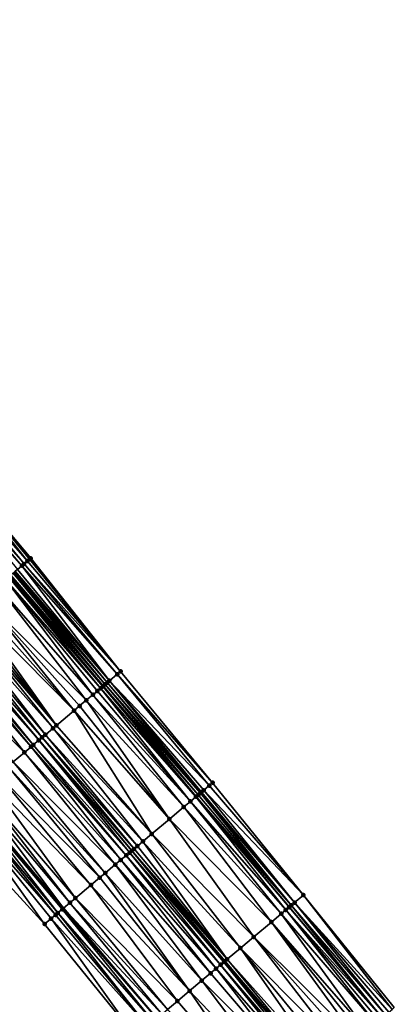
# Model space of a CAD drawing. Header units: feet. Extents: x 2004186 to 2014793, y 836912 to 864902.
# Tile 473 of 656: x 2007733 to 2007784, y 851559 to 851696. Entities that reach past the tile are written whole.
import ezdxf

# ---------------------------------------------------------------- set-up
doc = ezdxf.new("R2010")
doc.units = ezdxf.units.FT
doc.header["$LTSCALE"] = 100
doc.header["$MEASUREMENT"] = 0
for name, color, linetype, lineweight in [('EP_Travel Lane', 5, 'Continuous', 40), ('GPL_Skip Line', 2, 'Continuous', 40), ('Road Shots', 4, 'Continuous', 200), ('Road X-Section', 30, 'Continuous', 13)]:
    doc.layers.add(name, color=color, linetype=linetype, lineweight=lineweight)
doc.layers.add('I-77 SB_MM21-27-Surface-Border', color=7, linetype='Continuous')
doc.layers.add('I-77 SB_MM21-27-Surface-TIN', color=7, linetype='Continuous')

msp = doc.modelspace()

# ---------------------------------------------------------------- linework, layer by layer
at = {"layer": 'EP_Travel Lane'}
for points in [[(2007782.686232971, 851557.2412570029, 433.7958498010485), (2007769.80045487, 851572.5534538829, 433.8815698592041), (2007756.929217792, 851587.861149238, 433.9588030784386), (2007744.058041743, 851603.1687720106, 434.0614001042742), (2007731.186789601, 851618.4764852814, 434.1323963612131), (2007718.315545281, 851633.784189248, 434.206625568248), (2007705.444334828, 851649.0918529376, 434.2949388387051), (2007692.573054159, 851664.3996001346, 434.354049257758), (2007679.701829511, 851679.7072807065, 434.4364692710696), (2007666.830589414, 851695.014979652, 434.5124527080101), (2007653.949308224, 851710.3197456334, 434.5540885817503), (2007641.068784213, 851725.6196186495, 434.6458091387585), (2007628.188213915, 851740.9195466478, 434.7046418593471), (2007615.30766497, 851756.2194492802, 434.778561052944), (2007602.427108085, 851771.5193613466, 434.8469044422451), (2007589.54651904, 851786.819311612, 434.8923753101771)], [(2007751.491628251, 851557.1347434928, 433.8221837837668), (2007738.599280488, 851572.4246686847, 433.8977102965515), (2007725.706973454, 851587.7145455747, 433.9901244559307), (2007712.814590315, 851603.0045127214, 434.0509528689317), (2007699.922222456, 851618.2944617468, 434.1181382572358), (2007687.02989276, 851633.584365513, 434.2011402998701), (2007674.137544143, 851648.8742917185, 434.2763241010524), (2007661.245206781, 851664.1642045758, 434.3561411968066), (2007648.352864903, 851679.4541227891, 434.4341039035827), (2007635.435319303, 851694.7164796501, 434.5035539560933), (2007622.506948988, 851709.976055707, 434.5856615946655), (2007609.578546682, 851725.2356695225, 434.6450565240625), (2007596.650155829, 851740.4952698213, 434.712679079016), (2007583.721765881, 851755.7548690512, 434.7808641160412), (2007570.793330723, 851771.014521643, 434.817005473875), (2007557.86489253, 851786.2741778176, 434.8509902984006)]]:
    msp.add_polyline3d(points, dxfattribs=at)
at = {"layer": 'GPL_Skip Line'}
msp.add_polyline3d([(2007773.794784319, 851549.7693348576, 433.9359613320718), (2007760.925126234, 851565.0783076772, 434.0207287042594), (2007748.042018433, 851580.3759649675, 434.1063569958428), (2007735.158961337, 851595.6735620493, 434.2130335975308), (2007722.275788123, 851610.9712970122, 434.2715080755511), (2007709.392666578, 851626.2689706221, 434.3514310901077), (2007696.509546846, 851641.5666420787, 434.4321068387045), (2007683.62636174, 851656.8643911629, 434.4856448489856), (2007670.743281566, 851672.1620156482, 434.5827413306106), (2007657.860085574, 851687.4597776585, 434.6317604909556), (2007644.972511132, 851702.753757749, 434.7048551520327), (2007632.083729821, 851718.0467450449, 434.7708450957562), (2007619.194925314, 851733.3397598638, 434.8203452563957), (2007606.306136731, 851748.632755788, 434.8811657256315), (2007593.417325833, 851763.9257781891, 434.9261233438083), (2007580.528480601, 851779.2188413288, 434.9466733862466)], dxfattribs=at)
at = {"layer": 'I-77 SB_MM21-27-Surface-Border', "color": 3, "linetype": 'ByBlock', "lineweight": -2}
for points in [[(2007591.386305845, 851788.3702145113, 434.7703173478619), (2007604.733864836, 851773.463909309, 434.69425341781), (2007617.928434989, 851758.4287847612, 434.576800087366), (2007630.817211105, 851743.1358036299, 434.5072017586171), (2007643.706010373, 851727.8427950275, 434.4539273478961), (2007656.900594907, 851712.8076534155, 434.3467085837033), (2007669.63860744, 851697.380786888, 434.30776273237), (2007680.380496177, 851680.2789174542, 434.4181888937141), (2007695.863653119, 851667.1720922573, 434.0934191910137), (2007708.287999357, 851651.4877336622, 434.0793421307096), (2007721.171122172, 851636.1900585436, 433.9999380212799), (2007734.054243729, 851620.8923849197, 433.9200283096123), (2007746.478461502, 851605.2081788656, 433.852579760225), (2007759.20858075, 851589.7817019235, 433.7625568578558), (2007771.785840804, 851574.226251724, 433.721839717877), (2007784.359459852, 851558.6478275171, 433.6747839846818)], [(2007748.533134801, 851554.6438191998, 433.6980533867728), (2007735.956018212, 851570.1990990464, 433.7983532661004), (2007722.46096869, 851584.9814628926, 433.8715719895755), (2007709.577796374, 851600.2791967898, 433.9304032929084), (2007695.929557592, 851614.9329793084, 433.9159079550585), (2007682.740472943, 851629.9729969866, 433.9928326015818), (2007670.010384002, 851645.3994379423, 434.0954761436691), (2007657.127339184, 851660.6970204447, 434.2072325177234), (2007644.244259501, 851675.9946443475, 434.3045426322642), (2007631.514199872, 851691.412070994, 434.4080055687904), (2007618.778440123, 851706.8338388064, 434.5386518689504), (2007606.348436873, 851722.5135077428, 434.5947988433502), (2007593.765561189, 851738.064219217, 434.692449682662), (2007581.794372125, 851754.1305269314, 434.7645303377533), (2007568.599676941, 851769.1657998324, 434.793076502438), (2007555.863779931, 851784.58773051, 434.8261248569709)]]:
    msp.add_polyline3d(points, dxfattribs=at)
at = {"layer": 'I-77 SB_MM21-27-Surface-TIN', "color": 128, "linetype": 'ByBlock', "lineweight": -2}
for points in [[(2007720.406398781, 851635.545699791, 434.0690006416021), (2007719.79459762, 851635.0302394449, 434.114931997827), (2007733.136583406, 851620.1191452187, 434.0061183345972)], [(2007721.171122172, 851636.1900585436, 433.9999380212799), (2007720.406398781, 851635.545699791, 434.0690006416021), (2007733.595402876, 851620.505777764, 433.9586352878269)], [(2007720.406398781, 851635.545699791, 434.0690006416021), (2007733.136583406, 851620.1191452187, 434.0061183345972), (2007733.595402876, 851620.505777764, 433.9586352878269)], [(2007721.171122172, 851636.1900585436, 433.9999380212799), (2007733.90128999, 851620.7635239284, 433.9300794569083), (2007734.054243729, 851620.8923849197, 433.9200283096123)], [(2007721.171122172, 851636.1900585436, 433.9999380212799), (2007733.595402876, 851620.505777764, 433.9586352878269), (2007733.90128999, 851620.7635239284, 433.9300794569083)], [(2007719.79459762, 851635.0302394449, 434.114931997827), (2007719.641653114, 851634.9013674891, 434.1288163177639), (2007732.830697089, 851619.861398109, 434.0350046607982)], [(2007719.641653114, 851634.9013674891, 434.1288163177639), (2007732.218928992, 851619.3458985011, 434.0946612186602), (2007732.830697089, 851619.861398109, 434.0350046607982)], [(2007719.79459762, 851635.0302394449, 434.114931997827), (2007732.830697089, 851619.861398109, 434.0350046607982), (2007733.136583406, 851620.1191452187, 434.0061183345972)], [(2007733.595402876, 851620.505777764, 433.9586352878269), (2007733.136583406, 851620.1191452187, 434.0061183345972), (2007746.478461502, 851605.2081788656, 433.852579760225)], [(2007733.90128999, 851620.7635239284, 433.9300794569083), (2007733.595402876, 851620.505777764, 433.9586352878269), (2007746.478461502, 851605.2081788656, 433.852579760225)], [(2007734.054243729, 851620.8923849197, 433.9200283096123), (2007733.90128999, 851620.7635239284, 433.9300794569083), (2007746.478461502, 851605.2081788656, 433.852579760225)], [(2007731.760076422, 851618.9593052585, 434.1284043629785), (2007731.607108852, 851618.8304606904, 434.1327139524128), (2007744.643143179, 851603.6616967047, 434.0257264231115)], [(2007731.913033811, 851619.0881619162, 434.1198681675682), (2007731.760076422, 851618.9593052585, 434.1284043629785), (2007744.643143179, 851603.6616967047, 434.0257264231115)], [(2007732.218928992, 851619.3458985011, 434.0946612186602), (2007731.913033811, 851619.0881619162, 434.1198681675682), (2007744.949036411, 851603.9194356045, 433.9997097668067)], [(2007731.913033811, 851619.0881619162, 434.1198681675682), (2007744.643143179, 851603.6616967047, 434.0257264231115), (2007744.949036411, 851603.9194356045, 433.9997097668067)], [(2007732.830697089, 851619.861398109, 434.0350046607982), (2007732.218928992, 851619.3458985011, 434.0946612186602), (2007744.949036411, 851603.9194356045, 433.9997097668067)], [(2007733.136583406, 851620.1191452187, 434.0061183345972), (2007732.830697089, 851619.861398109, 434.0350046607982), (2007746.019628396, 851604.8215625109, 433.8944031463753)], [(2007732.830697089, 851619.861398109, 434.0350046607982), (2007744.949036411, 851603.9194356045, 433.9997097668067), (2007746.019628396, 851604.8215625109, 433.8944031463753)], [(2007733.136583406, 851620.1191452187, 434.0061183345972), (2007746.019628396, 851604.8215625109, 433.8944031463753), (2007746.478461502, 851605.2081788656, 433.852579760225)], [(2007730.536304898, 851617.9285854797, 434.1500287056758), (2007729.465510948, 851617.0266983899, 434.1714961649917), (2007742.654603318, 851601.9866715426, 434.0977579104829)], [(2007730.995209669, 851618.3151167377, 434.1379548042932), (2007730.536304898, 851617.9285854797, 434.1500287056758), (2007743.725394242, 851602.8885622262, 434.0750327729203)], [(2007730.536304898, 851617.9285854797, 434.1500287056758), (2007743.266489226, 851602.5020312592, 434.0870053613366), (2007743.725394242, 851602.8885622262, 434.0750327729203)], [(2007730.536304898, 851617.9285854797, 434.1500287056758), (2007742.654603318, 851601.9866715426, 434.0977579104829), (2007743.266489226, 851602.5020312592, 434.0870053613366)], [(2007731.148175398, 851618.4439634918, 434.1328809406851), (2007730.995209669, 851618.3151167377, 434.1379548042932), (2007744.031320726, 851603.1462616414, 434.0628195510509)], [(2007730.995209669, 851618.3151167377, 434.1379548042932), (2007743.725394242, 851602.8885622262, 434.0750327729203), (2007744.031320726, 851603.1462616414, 434.0628195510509)], [(2007731.148175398, 851618.4439634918, 434.1328809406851), (2007744.058041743, 851603.1687720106, 434.0614001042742), (2007731.186789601, 851618.4764852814, 434.1323963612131)], [(2007731.148175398, 851618.4439634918, 434.1328809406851), (2007744.031320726, 851603.1462616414, 434.0628195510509), (2007744.058041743, 851603.1687720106, 434.0614001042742)], [(2007731.301148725, 851618.5728012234, 434.1309612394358), (2007731.186789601, 851618.4764852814, 434.1323963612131), (2007744.058041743, 851603.1687720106, 434.0614001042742)], [(2007731.607108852, 851618.8304606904, 434.1327139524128), (2007731.301148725, 851618.5728012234, 434.1309612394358), (2007744.337237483, 851603.4039726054, 434.0465689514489)], [(2007731.301148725, 851618.5728012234, 434.1309612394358), (2007744.058041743, 851603.1687720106, 434.0614001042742), (2007744.337237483, 851603.4039726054, 434.0465689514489)], [(2007731.607108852, 851618.8304606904, 434.1327139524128), (2007744.337237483, 851603.4039726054, 434.0465689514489), (2007744.643143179, 851603.6616967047, 434.0257264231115)], [(2007729.465510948, 851617.0266983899, 434.1714961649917), (2007727.476862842, 851615.3518017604, 434.198591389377), (2007741.736762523, 851601.2136461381, 434.1089328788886)], [(2007729.465510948, 851617.0266983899, 434.1714961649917), (2007741.736762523, 851601.2136461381, 434.1089328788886), (2007742.654603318, 851601.9866715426, 434.0977579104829)], [(2007727.476862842, 851615.3518017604, 434.198591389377), (2007726.711986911, 851614.7076241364, 434.2043325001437), (2007740.054056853, 851599.7964299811, 434.1304394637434)], [(2007727.476862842, 851615.3518017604, 434.198591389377), (2007740.818928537, 851600.4406126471, 434.122934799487), (2007741.736762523, 851601.2136461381, 434.1089328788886)], [(2007727.476862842, 851615.3518017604, 434.198591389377), (2007740.054056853, 851599.7964299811, 434.1304394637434), (2007740.818928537, 851600.4406126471, 434.122934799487)], [(2007725.488218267, 851613.6769009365, 434.2271527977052), (2007725.02928048, 851613.2904088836, 434.2255208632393), (2007737.606472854, 851597.7350390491, 434.1566922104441)], [(2007725.947137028, 851614.0634155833, 434.2208860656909), (2007725.488218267, 851613.6769009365, 434.2271527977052), (2007737.606472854, 851597.7350390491, 434.1566922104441)], [(2007726.711986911, 851614.7076241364, 434.2043325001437), (2007725.947137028, 851614.0634155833, 434.2208860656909), (2007740.054056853, 851599.7964299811, 434.1304394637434)], [(2007725.947137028, 851614.0634155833, 434.2208860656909), (2007737.606472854, 851597.7350390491, 434.1566922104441), (2007740.054056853, 851599.7964299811, 434.1304394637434)], [(2007723.805493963, 851612.2597069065, 434.2409219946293), (2007723.19361617, 851611.7443375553, 434.2550418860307), (2007736.076792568, 851596.4465988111, 434.197888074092)], [(2007724.570365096, 851612.9038902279, 434.2331890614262), (2007723.805493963, 851612.2597069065, 434.2409219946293), (2007737.147559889, 851597.3485175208, 434.1653651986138)], [(2007723.805493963, 851612.2597069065, 434.2409219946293), (2007736.076792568, 851596.4465988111, 434.197888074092), (2007737.147559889, 851597.3485175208, 434.1653651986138)], [(2007725.02928048, 851613.2904088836, 434.2255208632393), (2007724.570365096, 851612.9038902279, 434.2331890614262), (2007737.606472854, 851597.7350390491, 434.1566922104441)], [(2007724.570365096, 851612.9038902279, 434.2331890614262), (2007737.147559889, 851597.3485175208, 434.1653651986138), (2007737.606472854, 851597.7350390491, 434.1566922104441)], [(2007721.816861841, 851610.5847912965, 434.274652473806), (2007735.158961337, 851595.6735620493, 434.2130335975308), (2007722.275788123, 851610.9712970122, 434.2715080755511)], [(2007722.42876355, 851611.1001322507, 434.2704599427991), (2007722.275788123, 851610.9712970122, 434.2715080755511), (2007735.158961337, 851595.6735620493, 434.2130335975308)], [(2007723.19361617, 851611.7443375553, 434.2550418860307), (2007722.42876355, 851611.1001322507, 434.2704599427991), (2007735.617885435, 851596.060070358, 434.2089819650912)], [(2007722.42876355, 851611.1001322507, 434.2704599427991), (2007735.158961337, 851595.6735620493, 434.2130335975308), (2007735.617885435, 851596.060070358, 434.2089819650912)], [(2007723.19361617, 851611.7443375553, 434.2550418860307), (2007735.617885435, 851596.060070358, 434.2089819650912), (2007736.076792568, 851596.4465988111, 434.197888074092)], [(2007720.898960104, 851609.8118382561, 434.2605284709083), (2007718.910114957, 851608.1371755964, 434.2058298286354), (2007733.17015726, 851593.9988506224, 434.1753859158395)], [(2007721.357922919, 851610.1983005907, 434.2725496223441), (2007720.898960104, 851609.8118382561, 434.2605284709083), (2007734.088097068, 851594.7717584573, 434.205312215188)], [(2007720.898960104, 851609.8118382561, 434.2605284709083), (2007733.17015726, 851593.9988506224, 434.1753859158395), (2007734.088097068, 851594.7717584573, 434.205312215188)], [(2007721.510907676, 851610.3271247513, 434.2753742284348), (2007721.357922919, 851610.1983005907, 434.2725496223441), (2007734.394066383, 851595.029407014, 434.2108786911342)], [(2007721.357922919, 851610.1983005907, 434.2725496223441), (2007734.088097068, 851594.7717584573, 434.205312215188), (2007734.394066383, 851595.029407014, 434.2108786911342)], [(2007721.816861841, 851610.5847912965, 434.274652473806), (2007721.510907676, 851610.3271247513, 434.2753742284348), (2007734.394066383, 851595.029407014, 434.2108786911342)], [(2007721.816861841, 851610.5847912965, 434.274652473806), (2007734.394066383, 851595.029407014, 434.2108786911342), (2007735.158961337, 851595.6735620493, 434.2130335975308)], [(2007718.910114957, 851608.1371755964, 434.2058298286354), (2007731.640275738, 851592.7106493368, 434.1330461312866), (2007733.17015726, 851593.9988506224, 434.1753859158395)], [(2007746.478461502, 851605.2081788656, 433.852579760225), (2007746.019628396, 851604.8215625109, 433.8944031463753), (2007759.20858075, 851589.7817019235, 433.7625568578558)], [(2007744.949036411, 851603.9194356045, 433.9997097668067), (2007744.643143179, 851603.6616967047, 434.0257264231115), (2007757.679178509, 851588.4929315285, 433.9191717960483)], [(2007746.019628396, 851604.8215625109, 433.8944031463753), (2007744.949036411, 851603.9194356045, 433.9997097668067), (2007758.749753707, 851589.3950783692, 433.8068968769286)], [(2007744.949036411, 851603.9194356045, 433.9997097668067), (2007757.985064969, 851588.7506784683, 433.8903446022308), (2007758.749753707, 851589.3950783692, 433.8068968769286)], [(2007744.949036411, 851603.9194356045, 433.9997097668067), (2007757.679178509, 851588.4929315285, 433.9191717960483), (2007757.985064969, 851588.7506784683, 433.8903446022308)], [(2007746.019628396, 851604.8215625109, 433.8944031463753), (2007758.749753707, 851589.3950783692, 433.8068968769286), (2007759.20858075, 851589.7817019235, 433.7625568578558)], [(2007743.266489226, 851602.5020312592, 434.0870053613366), (2007742.654603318, 851601.9866715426, 434.0977579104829), (2007756.149536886, 851587.2044453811, 433.9764164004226)], [(2007743.725394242, 851602.8885622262, 434.0750327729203), (2007743.266489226, 851602.5020312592, 434.0870053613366), (2007756.149536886, 851587.2044453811, 433.9764164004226)], [(2007744.031320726, 851603.1462616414, 434.0628195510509), (2007743.725394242, 851602.8885622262, 434.0750327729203), (2007756.914385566, 851587.8486553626, 433.9593627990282)], [(2007743.725394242, 851602.8885622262, 434.0750327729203), (2007756.149536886, 851587.2044453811, 433.9764164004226), (2007756.914385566, 851587.8486553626, 433.9593627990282)], [(2007744.031320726, 851603.1462616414, 434.0628195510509), (2007756.929217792, 851587.861149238, 433.9588030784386), (2007744.058041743, 851603.1687720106, 434.0614001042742)], [(2007744.031320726, 851603.1462616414, 434.0628195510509), (2007756.914385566, 851587.8486553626, 433.9593627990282), (2007756.929217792, 851587.861149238, 433.9588030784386)], [(2007744.337237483, 851603.4039726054, 434.0465689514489), (2007744.058041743, 851603.1687720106, 434.0614001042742), (2007757.220313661, 851588.1063528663, 433.947818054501)], [(2007757.220313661, 851588.1063528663, 433.947818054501), (2007744.058041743, 851603.1687720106, 434.0614001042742), (2007756.929217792, 851587.861149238, 433.9588030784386)], [(2007744.643143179, 851603.6616967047, 434.0257264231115), (2007744.337237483, 851603.4039726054, 434.0465689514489), (2007757.526228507, 851588.3640660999, 433.9307742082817)], [(2007744.337237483, 851603.4039726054, 434.0465689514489), (2007757.220313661, 851588.1063528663, 433.947818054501), (2007757.526228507, 851588.3640660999, 433.9307742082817)], [(2007744.643143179, 851603.6616967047, 434.0257264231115), (2007757.526228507, 851588.3640660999, 433.9307742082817), (2007757.679178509, 851588.4929315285, 433.9191717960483)], [(2007741.736762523, 851601.2136461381, 434.1089328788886), (2007740.818928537, 851600.4406126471, 434.122934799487), (2007753.24307205, 851584.7564947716, 434.0246772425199)], [(2007742.654603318, 851601.9866715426, 434.0977579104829), (2007741.736762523, 851601.2136461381, 434.1089328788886), (2007755.231711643, 851586.4314015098, 433.9940466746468)], [(2007741.736762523, 851601.2136461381, 434.1089328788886), (2007753.24307205, 851584.7564947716, 434.0246772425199), (2007755.231711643, 851586.4314015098, 433.9940466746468)], [(2007742.654603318, 851601.9866715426, 434.0977579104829), (2007755.231711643, 851586.4314015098, 433.9940466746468), (2007756.149536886, 851587.2044453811, 433.9764164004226)], [(2007740.054056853, 851599.7964299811, 434.1304394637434), (2007737.606472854, 851597.7350390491, 434.1566922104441), (2007750.795496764, 851582.6950934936, 434.0545455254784)], [(2007740.818928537, 851600.4406126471, 434.122934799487), (2007740.054056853, 851599.7964299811, 434.1304394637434), (2007753.24307205, 851584.7564947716, 434.0246772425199)], [(2007740.054056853, 851599.7964299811, 434.1304394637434), (2007750.795496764, 851582.6950934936, 434.0545455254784), (2007753.24307205, 851584.7564947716, 434.0246772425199)], [(2007737.147559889, 851597.3485175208, 434.1653651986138), (2007736.076792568, 851596.4465988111, 434.197888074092), (2007749.571727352, 851581.6643712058, 434.0770478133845)], [(2007737.606472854, 851597.7350390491, 434.1566922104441), (2007737.147559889, 851597.3485175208, 434.1653651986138), (2007750.795496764, 851582.6950934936, 434.0545455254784)], [(2007737.147559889, 851597.3485175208, 434.1653651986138), (2007749.571727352, 851581.6643712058, 434.0770478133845), (2007750.795496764, 851582.6950934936, 434.0545455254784)], [(2007734.394066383, 851595.029407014, 434.2108786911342), (2007747.736069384, 851580.118292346, 434.1092031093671), (2007735.158961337, 851595.6735620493, 434.2130335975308)], [(2007735.617885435, 851596.060070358, 434.2089819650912), (2007735.158961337, 851595.6735620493, 434.2130335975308), (2007748.347967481, 851580.6336375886, 434.103510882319)], [(2007747.736069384, 851580.118292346, 434.1092031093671), (2007748.042018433, 851580.3759649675, 434.1063569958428), (2007735.158961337, 851595.6735620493, 434.2130335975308)], [(2007748.347967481, 851580.6336375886, 434.103510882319), (2007735.158961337, 851595.6735620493, 434.2130335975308), (2007748.042018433, 851580.3759649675, 434.1063569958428)], [(2007736.076792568, 851596.4465988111, 434.197888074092), (2007735.617885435, 851596.060070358, 434.2089819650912), (2007748.806883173, 851581.0201558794, 434.0959699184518)], [(2007735.617885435, 851596.060070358, 434.2089819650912), (2007748.347967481, 851580.6336375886, 434.103510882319), (2007748.806883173, 851581.0201558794, 434.0959699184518)], [(2007736.076792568, 851596.4465988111, 434.197888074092), (2007748.806883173, 851581.0201558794, 434.0959699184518), (2007749.571727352, 851581.6643712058, 434.0770478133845)], [(2007734.088097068, 851594.7717584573, 434.205312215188), (2007733.17015726, 851593.9988506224, 434.1753859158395), (2007746.512218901, 851579.0876663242, 434.0980517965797)], [(2007734.394066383, 851595.029407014, 434.2108786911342), (2007734.088097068, 851594.7717584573, 434.205312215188), (2007747.277132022, 851579.7317997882, 434.1077481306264)], [(2007734.088097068, 851594.7717584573, 434.205312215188), (2007746.512218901, 851579.0876663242, 434.0980517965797), (2007747.277132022, 851579.7317997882, 434.1077481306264)], [(2007734.394066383, 851595.029407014, 434.2108786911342), (2007747.277132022, 851579.7317997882, 434.1077481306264), (2007747.736069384, 851580.118292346, 434.1092031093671)], [(2007733.17015726, 851593.9988506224, 434.1753859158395), (2007731.640275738, 851592.7106493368, 434.1330461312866), (2007745.747288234, 851578.4435536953, 434.0810716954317)], [(2007733.17015726, 851593.9988506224, 434.1753859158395), (2007745.747288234, 851578.4435536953, 434.0810716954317), (2007746.512218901, 851579.0876663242, 434.0980517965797)], [(2007730.875344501, 851592.0665373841, 434.1158301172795), (2007729.498458, 851590.9071480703, 434.0805758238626), (2007743.605457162, 851576.6400682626, 434.0230649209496)], [(2007731.640275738, 851592.7106493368, 434.1330461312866), (2007730.875344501, 851592.0665373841, 434.1158301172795), (2007744.370384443, 851577.2841849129, 434.0386391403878)], [(2007730.875344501, 851592.0665373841, 434.1158301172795), (2007743.605457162, 851576.6400682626, 434.0230649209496), (2007744.370384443, 851577.2841849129, 434.0386391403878)], [(2007731.640275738, 851592.7106493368, 434.1330461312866), (2007744.370384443, 851577.2841849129, 434.0386391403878), (2007745.747288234, 851578.4435536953, 434.0810716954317)], [(2007729.498458, 851590.9071480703, 434.0805758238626), (2007728.427555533, 851590.005389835, 434.0569983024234), (2007742.381552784, 851575.6095062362, 433.9895413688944)], [(2007729.498458, 851590.9071480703, 434.0805758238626), (2007742.381552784, 851575.6095062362, 433.9895413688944), (2007743.605457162, 851576.6400682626, 434.0230649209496)], [(2007727.20367511, 851588.9747993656, 434.0334187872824), (2007726.5917315, 851588.4595081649, 434.0202187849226), (2007739.474823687, 851573.1618694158, 433.9281042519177)], [(2007728.427555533, 851590.005389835, 434.0569983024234), (2007727.20367511, 851588.9747993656, 434.0334187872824), (2007740.239752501, 851573.8059842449, 433.9443151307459)], [(2007727.20367511, 851588.9747993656, 434.0334187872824), (2007739.474823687, 851573.1618694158, 433.9281042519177), (2007740.239752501, 851573.8059842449, 433.9443151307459)], [(2007728.427555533, 851590.005389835, 434.0569983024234), (2007740.239752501, 851573.8059842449, 433.9443151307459), (2007742.381552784, 851575.6095062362, 433.9895413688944)], [(2007758.749753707, 851589.3950783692, 433.8068968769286), (2007757.985064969, 851588.7506784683, 433.8903446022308), (2007771.785840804, 851574.226251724, 433.721839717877)], [(2007759.20858075, 851589.7817019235, 433.7625568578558), (2007758.749753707, 851589.3950783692, 433.8068968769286), (2007771.785840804, 851574.226251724, 433.721839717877)], [(2007725.52079808, 851587.5577866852, 433.9837918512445), (2007724.908851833, 851587.0424986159, 433.9694970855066), (2007737.79194684, 851571.744856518, 433.8785524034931)], [(2007725.52079808, 851587.5577866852, 433.9837918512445), (2007738.403888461, 851572.2601500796, 433.8909273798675), (2007725.706973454, 851587.7145455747, 433.9901244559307)], [(2007725.52079808, 851587.5577866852, 433.9837918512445), (2007737.79194684, 851571.744856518, 433.8785524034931), (2007738.403888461, 851572.2601500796, 433.8909273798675)], [(2007726.5917315, 851588.4595081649, 434.0202187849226), (2007725.706973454, 851587.7145455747, 433.9901244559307), (2007738.599280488, 851572.4246686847, 433.8977102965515)], [(2007738.403888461, 851572.2601500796, 433.8909273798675), (2007738.599280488, 851572.4246686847, 433.8977102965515), (2007725.706973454, 851587.7145455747, 433.9901244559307)], [(2007726.5917315, 851588.4595081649, 434.0202187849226), (2007738.599280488, 851572.4246686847, 433.8977102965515), (2007739.474823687, 851573.1618694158, 433.9281042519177)], [(2007756.914385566, 851587.8486553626, 433.9593627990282), (2007756.149536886, 851587.2044453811, 433.9764164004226), (2007769.338616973, 851572.16443312, 433.8975984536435)], [(2007756.914385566, 851587.8486553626, 433.9593627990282), (2007769.80045487, 851572.5534538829, 433.8815698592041), (2007756.929217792, 851587.861149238, 433.9588030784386)], [(2007756.914385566, 851587.8486553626, 433.9593627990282), (2007769.797512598, 851572.5509752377, 433.881728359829), (2007769.80045487, 851572.5534538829, 433.8815698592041)], [(2007756.914385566, 851587.8486553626, 433.9593627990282), (2007769.338616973, 851572.16443312, 433.8975984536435), (2007769.797512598, 851572.5509752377, 433.881728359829)], [(2007757.220313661, 851588.1063528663, 433.947818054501), (2007756.929217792, 851587.861149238, 433.9588030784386), (2007770.103428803, 851572.808686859, 433.8652486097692)], [(2007770.103428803, 851572.808686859, 433.8652486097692), (2007756.929217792, 851587.861149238, 433.9588030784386), (2007769.80045487, 851572.5534538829, 433.8815698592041)], [(2007757.526228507, 851588.3640660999, 433.9307742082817), (2007757.220313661, 851588.1063528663, 433.947818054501), (2007770.103428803, 851572.808686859, 433.8652486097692)], [(2007757.679178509, 851588.4929315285, 433.9191717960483), (2007757.526228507, 851588.3640660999, 433.9307742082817), (2007770.562280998, 851573.1952805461, 433.831350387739)], [(2007757.526228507, 851588.3640660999, 433.9307742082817), (2007770.103428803, 851572.808686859, 433.8652486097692), (2007770.562280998, 851573.1952805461, 433.831350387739)], [(2007757.985064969, 851588.7506784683, 433.8903446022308), (2007757.679178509, 851588.4929315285, 433.9191717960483), (2007770.562280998, 851573.1952805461, 433.831350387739)], [(2007757.985064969, 851588.7506784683, 433.8903446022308), (2007770.562280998, 851573.1952805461, 433.831350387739), (2007771.785840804, 851574.226251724, 433.721839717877)], [(2007724.29689475, 851586.5272234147, 433.9507037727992), (2007722.46096869, 851584.9814628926, 433.8715719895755), (2007735.956018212, 851570.1990990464, 433.7983532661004)], [(2007724.908851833, 851587.0424986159, 433.9694970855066), (2007724.29689475, 851586.5272234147, 433.9507037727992), (2007737.485969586, 851571.4872173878, 433.8696904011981)], [(2007724.29689475, 851586.5272234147, 433.9507037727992), (2007736.873986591, 851570.9719729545, 433.8401406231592), (2007737.485969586, 851571.4872173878, 433.8696904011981)], [(2007724.29689475, 851586.5272234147, 433.9507037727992), (2007735.956018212, 851570.1990990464, 433.7983532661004), (2007736.873986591, 851570.9719729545, 433.8401406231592)], [(2007724.908851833, 851587.0424986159, 433.9694970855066), (2007737.485969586, 851571.4872173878, 433.8696904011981), (2007737.79194684, 851571.744856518, 433.8785524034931)], [(2007755.231711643, 851586.4314015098, 433.9940466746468), (2007753.24307205, 851584.7564947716, 434.0246772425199), (2007767.349979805, 851570.4895235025, 433.9292330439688)], [(2007756.149536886, 851587.2044453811, 433.9764164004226), (2007755.231711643, 851586.4314015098, 433.9940466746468), (2007768.726731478, 851571.649072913, 433.908521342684)], [(2007755.231711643, 851586.4314015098, 433.9940466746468), (2007767.349979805, 851570.4895235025, 433.9292330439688), (2007768.726731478, 851571.649072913, 433.908521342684)], [(2007756.149536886, 851587.2044453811, 433.9764164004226), (2007768.726731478, 851571.649072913, 433.908521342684), (2007769.338616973, 851572.16443312, 433.8975984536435)], [(2007753.24307205, 851584.7564947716, 434.0246772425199), (2007750.795496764, 851582.6950934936, 434.0545455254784), (2007764.902397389, 851568.4281306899, 433.9561388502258)], [(2007753.24307205, 851584.7564947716, 434.0246772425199), (2007764.902397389, 851568.4281306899, 433.9561388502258), (2007767.349979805, 851570.4895235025, 433.9292330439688)], [(2007750.795496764, 851582.6950934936, 434.0545455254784), (2007749.571727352, 851581.6643712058, 434.0770478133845), (2007763.066720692, 851566.8820740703, 433.9805168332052)], [(2007750.795496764, 851582.6950934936, 434.0545455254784), (2007763.066720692, 851566.8820740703, 433.9805168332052), (2007764.902397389, 851568.4281306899, 433.9561388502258)], [(2007748.806883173, 851581.0201558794, 434.0959699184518), (2007748.347967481, 851580.6336375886, 434.103510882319), (2007761.231073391, 851565.3359825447, 434.0170976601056)], [(2007749.571727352, 851581.6643712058, 434.0770478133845), (2007748.806883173, 851581.0201558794, 434.0959699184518), (2007761.231073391, 851565.3359825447, 434.0170976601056)], [(2007749.571727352, 851581.6643712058, 434.0770478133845), (2007761.231073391, 851565.3359825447, 434.0170976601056), (2007763.066720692, 851566.8820740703, 433.9805168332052)], [(2007747.277132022, 851579.7317997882, 434.1077481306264), (2007746.512218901, 851579.0876663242, 434.0980517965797), (2007759.701285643, 851564.0476699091, 434.0136822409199)], [(2007747.736069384, 851580.118292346, 434.1092031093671), (2007747.277132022, 851579.7317997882, 434.1077481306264), (2007760.313218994, 851564.5629732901, 434.0226251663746)], [(2007747.277132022, 851579.7317997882, 434.1077481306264), (2007759.701285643, 851564.0476699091, 434.0136822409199), (2007760.313218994, 851564.5629732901, 434.0226251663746)], [(2007747.736069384, 851580.118292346, 434.1092031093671), (2007760.772152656, 851564.9494702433, 434.0225442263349), (2007748.042018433, 851580.3759649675, 434.1063569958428)], [(2007747.736069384, 851580.118292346, 434.1092031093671), (2007760.313218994, 851564.5629732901, 434.0226251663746), (2007760.772152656, 851564.9494702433, 434.0225442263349)], [(2007748.347967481, 851580.6336375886, 434.103510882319), (2007748.042018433, 851580.3759649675, 434.1063569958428), (2007761.231073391, 851565.3359825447, 434.0170976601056)], [(2007760.772152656, 851564.9494702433, 434.0225442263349), (2007760.925126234, 851565.0783076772, 434.0207287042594), (2007748.042018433, 851580.3759649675, 434.1063569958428)], [(2007761.231073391, 851565.3359825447, 434.0170976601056), (2007748.042018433, 851580.3759649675, 434.1063569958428), (2007760.925126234, 851565.0783076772, 434.0207287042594)], [(2007745.747288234, 851578.4435536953, 434.0810716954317), (2007744.370384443, 851577.2841849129, 434.0386391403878), (2007757.71244982, 851562.3729961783, 433.9628529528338)], [(2007746.512218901, 851579.0876663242, 434.0980517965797), (2007745.747288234, 851578.4435536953, 434.0810716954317), (2007758.936346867, 851563.4035669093, 433.993334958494)], [(2007745.747288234, 851578.4435536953, 434.0810716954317), (2007757.71244982, 851562.3729961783, 433.9628529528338), (2007758.936346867, 851563.4035669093, 433.993334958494)], [(2007746.512218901, 851579.0876663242, 434.0980517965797), (2007758.936346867, 851563.4035669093, 433.993334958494), (2007759.701285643, 851564.0476699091, 434.0136822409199)], [(2007743.605457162, 851576.6400682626, 434.0230649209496), (2007742.381552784, 851575.6095062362, 433.9895413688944), (2007756.029616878, 851560.9559311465, 433.9315245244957)], [(2007744.370384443, 851577.2841849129, 434.0386391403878), (2007743.605457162, 851576.6400682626, 434.0230649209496), (2007756.029616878, 851560.9559311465, 433.9315245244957)], [(2007744.370384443, 851577.2841849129, 434.0386391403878), (2007756.029616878, 851560.9559311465, 433.9315245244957), (2007757.71244982, 851562.3729961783, 433.9628529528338)], [(2007742.381552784, 851575.6095062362, 433.9895413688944), (2007740.239752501, 851573.8059842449, 433.9443151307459), (2007754.346765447, 851559.5388880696, 433.8925209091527)], [(2007742.381552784, 851575.6095062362, 433.9895413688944), (2007754.346765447, 851559.5388880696, 433.8925209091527), (2007756.029616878, 851560.9559311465, 433.9315245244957)], [(2007771.785840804, 851574.226251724, 433.721839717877), (2007770.562280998, 851573.1952805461, 433.831350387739), (2007784.053289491, 851558.3904178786, 433.7034256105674)], [(2007771.785840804, 851574.226251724, 433.721839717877), (2007784.053289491, 851558.3904178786, 433.7034256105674), (2007784.359459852, 851558.6478275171, 433.6747839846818)], [(2007739.474823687, 851573.1618694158, 433.9281042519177), (2007738.599280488, 851572.4246686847, 433.8977102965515), (2007752.204962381, 851557.7353693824, 433.8461369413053)], [(2007740.239752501, 851573.8059842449, 433.9443151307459), (2007739.474823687, 851573.1618694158, 433.9281042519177), (2007752.969898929, 851558.379475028, 433.8655592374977)], [(2007739.474823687, 851573.1618694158, 433.9281042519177), (2007752.204962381, 851557.7353693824, 433.8461369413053), (2007752.969898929, 851558.379475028, 433.8655592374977)], [(2007740.239752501, 851573.8059842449, 433.9443151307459), (2007752.969898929, 851558.379475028, 433.8655592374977), (2007754.346765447, 851559.5388880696, 433.8925209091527)], [(2007769.797512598, 851572.5509752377, 433.881728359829), (2007769.338616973, 851572.16443312, 433.8975984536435), (2007782.675434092, 851557.2321801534, 433.796422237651)], [(2007769.797512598, 851572.5509752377, 433.881728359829), (2007782.686232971, 851557.2412570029, 433.7958498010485), (2007769.80045487, 851572.5534538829, 433.8815698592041)], [(2007769.797512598, 851572.5509752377, 433.881728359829), (2007782.675434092, 851557.2321801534, 433.796422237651), (2007782.686232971, 851557.2412570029, 433.7958498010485)], [(2007770.103428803, 851572.808686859, 433.8652486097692), (2007769.80045487, 851572.5534538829, 433.8815698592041), (2007782.686232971, 851557.2412570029, 433.7958498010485)], [(2007770.562280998, 851573.1952805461, 433.831350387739), (2007770.103428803, 851572.808686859, 433.8652486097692), (2007783.134735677, 851557.6182398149, 433.7720751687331)], [(2007770.103428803, 851572.808686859, 433.8652486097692), (2007782.686232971, 851557.2412570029, 433.7958498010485), (2007783.134735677, 851557.6182398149, 433.7720751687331)], [(2007770.562280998, 851573.1952805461, 433.831350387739), (2007783.594021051, 851558.00431877, 433.7411737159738), (2007784.053289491, 851558.3904178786, 433.7034256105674)], [(2007770.562280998, 851573.1952805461, 433.831350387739), (2007783.134735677, 851557.6182398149, 433.7720751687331), (2007783.594021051, 851558.00431877, 433.7411737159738)], [(2007737.485969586, 851571.4872173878, 433.8696904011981), (2007736.873986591, 851570.9719729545, 433.8401406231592), (2007750.216080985, 851556.0607497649, 433.7763901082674)], [(2007737.79194684, 851571.744856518, 433.8785524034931), (2007737.485969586, 851571.4872173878, 433.8696904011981), (2007750.216080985, 851556.0607497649, 433.7763901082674)], [(2007738.403888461, 851572.2601500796, 433.8909273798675), (2007737.79194684, 851571.744856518, 433.8785524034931), (2007750.981039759, 851556.7048290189, 433.8050386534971)], [(2007737.79194684, 851571.744856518, 433.8785524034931), (2007750.216080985, 851556.0607497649, 433.7763901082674), (2007750.981039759, 851556.7048290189, 433.8050386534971)], [(2007738.403888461, 851572.2601500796, 433.8909273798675), (2007751.491628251, 851557.1347434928, 433.8221837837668), (2007738.599280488, 851572.4246686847, 433.8977102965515)], [(2007738.403888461, 851572.2601500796, 433.8909273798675), (2007750.981039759, 851556.7048290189, 433.8050386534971), (2007751.491628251, 851557.1347434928, 433.8221837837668)], [(2007752.204962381, 851557.7353693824, 433.8461369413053), (2007738.599280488, 851572.4246686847, 433.8977102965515), (2007751.491628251, 851557.1347434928, 433.8221837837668)], [(2007768.726731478, 851571.649072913, 433.908521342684), (2007767.349979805, 851570.4895235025, 433.9292330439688), (2007780.531865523, 851555.4307602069, 433.8448805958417)], [(2007769.338616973, 851572.16443312, 433.8975984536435), (2007768.726731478, 851571.649072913, 433.908521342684), (2007781.756785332, 851556.4601150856, 433.8266845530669)], [(2007768.726731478, 851571.649072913, 433.908521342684), (2007780.531865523, 851555.4307602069, 433.8448805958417), (2007781.756785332, 851556.4601150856, 433.8266845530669)], [(2007769.338616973, 851572.16443312, 433.8975984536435), (2007782.216118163, 851556.8461375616, 433.8149702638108), (2007782.675434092, 851557.2321801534, 433.796422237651)], [(2007769.338616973, 851572.16443312, 433.8975984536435), (2007781.756785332, 851556.4601150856, 433.8266845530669), (2007782.216118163, 851556.8461375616, 433.8149702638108)], [(2007736.873986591, 851570.9719729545, 433.8401406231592), (2007735.956018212, 851570.1990990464, 433.7983532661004), (2007748.533134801, 851554.6438191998, 433.6980533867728)], [(2007736.873986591, 851570.9719729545, 433.8401406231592), (2007748.533134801, 851554.6438191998, 433.6980533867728), (2007750.216080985, 851556.0607497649, 433.7763901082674)], [(2007767.349979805, 851570.4895235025, 433.9292330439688), (2007764.902397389, 851568.4281306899, 433.9561388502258), (2007779.153803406, 851554.2727684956, 433.8543007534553)], [(2007767.349979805, 851570.4895235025, 433.9292330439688), (2007779.919394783, 851554.9160956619, 433.8495980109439), (2007780.531865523, 851555.4307602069, 433.8448805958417)], [(2007767.349979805, 851570.4895235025, 433.9292330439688), (2007779.153803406, 851554.2727684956, 433.8543007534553), (2007779.919394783, 851554.9160956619, 433.8495980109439)], [(2007764.902397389, 851568.4281306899, 433.9561388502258), (2007763.066720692, 851566.8820740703, 433.9805168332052), (2007777.163306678, 851552.6000692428, 433.8830454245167)], [(2007764.902397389, 851568.4281306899, 433.9561388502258), (2007778.235114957, 851553.5007506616, 433.8685167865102), (2007779.153803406, 851554.2727684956, 433.8543007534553)], [(2007764.902397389, 851568.4281306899, 433.9561388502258), (2007777.163306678, 851552.6000692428, 433.8830454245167), (2007778.235114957, 851553.5007506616, 433.8685167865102)], [(2007763.066720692, 851566.8820740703, 433.9805168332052), (2007761.231073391, 851565.3359825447, 434.0170976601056), (2007774.560364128, 851550.4126757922, 433.9265811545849)], [(2007763.066720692, 851566.8820740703, 433.9805168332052), (2007775.785272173, 851551.4420446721, 433.9036287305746), (2007777.163306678, 851552.6000692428, 433.8830454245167)], [(2007763.066720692, 851566.8820740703, 433.9805168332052), (2007774.560364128, 851550.4126757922, 433.9265811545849), (2007775.785272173, 851551.4420446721, 433.9036287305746)], [(2007760.313218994, 851564.5629732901, 434.0226251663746), (2007759.701285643, 851564.0476699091, 434.0136822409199), (2007772.876055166, 851548.9973654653, 433.9337206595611)], [(2007760.772152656, 851564.9494702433, 434.0225442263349), (2007760.313218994, 851564.5629732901, 434.0226251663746), (2007773.33542647, 851549.3833421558, 433.937560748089)], [(2007760.313218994, 851564.5629732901, 434.0226251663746), (2007772.876055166, 851548.9973654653, 433.9337206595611), (2007773.33542647, 851549.3833421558, 433.937560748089)], [(2007760.772152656, 851564.9494702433, 434.0225442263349), (2007773.794784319, 851549.7693348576, 433.9359613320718), (2007760.925126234, 851565.0783076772, 434.0207287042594)], [(2007760.772152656, 851564.9494702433, 434.0225442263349), (2007773.33542647, 851549.3833421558, 433.937560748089), (2007773.794784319, 851549.7693348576, 433.9359613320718)], [(2007761.231073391, 851565.3359825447, 434.0170976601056), (2007760.925126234, 851565.0783076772, 434.0207287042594), (2007773.947903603, 851549.8979990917, 433.9354281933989)], [(2007773.947903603, 851549.8979990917, 433.9354281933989), (2007760.925126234, 851565.0783076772, 434.0207287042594), (2007773.794784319, 851549.7693348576, 433.9359613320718)], [(2007761.231073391, 851565.3359825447, 434.0170976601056), (2007773.947903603, 851549.8979990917, 433.9354281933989), (2007774.560364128, 851550.4126757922, 433.9265811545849)], [(2007758.936346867, 851563.4035669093, 433.993334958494), (2007757.71244982, 851562.3729961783, 433.9628529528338), (2007771.957280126, 851548.2254506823, 433.9129279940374)], [(2007759.701285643, 851564.0476699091, 434.0136822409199), (2007758.936346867, 851563.4035669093, 433.993334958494), (2007771.957280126, 851548.2254506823, 433.9129279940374)], [(2007759.701285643, 851564.0476699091, 434.0136822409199), (2007771.957280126, 851548.2254506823, 433.9129279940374), (2007772.876055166, 851548.9973654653, 433.9337206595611)], [(2007757.71244982, 851562.3729961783, 433.9628529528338), (2007756.029616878, 851560.9559311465, 433.9315245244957), (2007769.813479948, 851546.4243063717, 433.8677468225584)], [(2007757.71244982, 851562.3729961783, 433.9628529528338), (2007769.813479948, 851546.4243063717, 433.8677468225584), (2007771.957280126, 851548.2254506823, 433.9129279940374)], [(2007756.029616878, 851560.9559311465, 433.9315245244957), (2007754.346765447, 851559.5388880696, 433.8925209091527), (2007767.363426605, 851544.3658509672, 433.817729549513)], [(2007756.029616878, 851560.9559311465, 433.9315245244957), (2007767.363426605, 851544.3658509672, 433.817729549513), (2007769.813479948, 851546.4243063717, 433.8677468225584)], [(2007754.346765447, 851559.5388880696, 433.8925209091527), (2007752.969898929, 851558.379475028, 433.8655592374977), (2007767.363426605, 851544.3658509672, 433.817729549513)]]:
    msp.add_3dface(points, dxfattribs=at)
at = {"layer": 'Road Shots', "lineweight": 100}
for p in [(2007733.595402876, 851620.505777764, 433.9586352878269), (2007733.90128999, 851620.7635239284, 433.9300794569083), (2007734.054243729, 851620.8923849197, 433.9200283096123), (2007732.830697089, 851619.861398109, 434.0350046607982), (2007733.136583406, 851620.1191452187, 434.0061183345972), (2007746.478461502, 851605.2081788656, 433.852579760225), (2007744.949036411, 851603.9194356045, 433.9997097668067), (2007746.019628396, 851604.8215625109, 433.8944031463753), (2007743.266489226, 851602.5020312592, 434.0870053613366), (2007743.725394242, 851602.8885622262, 434.0750327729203), (2007744.031320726, 851603.1462616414, 434.0628195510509), (2007744.337237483, 851603.4039726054, 434.0465689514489), (2007744.643143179, 851603.6616967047, 434.0257264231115), (2007741.736762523, 851601.2136461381, 434.1089328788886), (2007742.654603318, 851601.9866715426, 434.0977579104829), (2007740.054056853, 851599.7964299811, 434.1304394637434), (2007740.818928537, 851600.4406126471, 434.122934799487), (2007737.147559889, 851597.3485175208, 434.1653651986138), (2007737.606472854, 851597.7350390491, 434.1566922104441), (2007735.158961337, 851595.6735620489, 434.2130335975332), (2007735.617885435, 851596.060070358, 434.2089819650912), (2007736.076792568, 851596.4465988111, 434.197888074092), (2007734.088097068, 851594.7717584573, 434.205312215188), (2007734.394066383, 851595.029407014, 434.2108786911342), (2007733.17015726, 851593.9988506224, 434.1753859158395), (2007758.749753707, 851589.3950783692, 433.8068968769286), (2007759.20858075, 851589.7817019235, 433.7625568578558), (2007756.914385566, 851587.8486553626, 433.9593627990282), (2007757.220313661, 851588.1063528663, 433.947818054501), (2007757.526228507, 851588.3640660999, 433.9307742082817), (2007757.679178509, 851588.4929315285, 433.9191717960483), (2007757.985064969, 851588.7506784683, 433.8903446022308), (2007755.231711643, 851586.4314015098, 433.9940466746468), (2007756.149536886, 851587.2044453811, 433.9764164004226), (2007753.24307205, 851584.7564947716, 434.0246772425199), (2007750.795496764, 851582.6950934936, 434.0545455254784), (2007748.806883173, 851581.0201558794, 434.0959699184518), (2007749.571727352, 851581.6643712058, 434.0770478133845), (2007747.277132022, 851579.7317997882, 434.1077481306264), (2007747.736069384, 851580.118292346, 434.1092031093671), (2007748.347967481, 851580.6336375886, 434.103510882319), (2007745.747288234, 851578.4435536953, 434.0810716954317), (2007746.512218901, 851579.0876663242, 434.0980517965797), (2007743.605457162, 851576.6400682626, 434.0230649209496), (2007744.370384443, 851577.2841849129, 434.0386391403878), (2007742.381552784, 851575.6095062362, 433.9895413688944), (2007771.785840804, 851574.226251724, 433.721839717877), (2007739.474823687, 851573.1618694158, 433.9281042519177), (2007740.239752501, 851573.8059842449, 433.9443151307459), (2007769.797512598, 851572.5509752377, 433.881728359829), (2007770.103428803, 851572.808686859, 433.8652486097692), (2007770.562280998, 851573.1952805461, 433.831350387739), (2007737.485969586, 851571.4872173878, 433.8696904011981), (2007737.79194684, 851571.744856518, 433.8785524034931), (2007738.403888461, 851572.2601500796, 433.8909273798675), (2007768.726731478, 851571.649072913, 433.908521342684), (2007769.338616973, 851572.16443312, 433.8975984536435), (2007735.956018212, 851570.1990990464, 433.7983532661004), (2007736.873986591, 851570.9719729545, 433.8401406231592), (2007767.349979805, 851570.4895235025, 433.9292330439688), (2007764.902397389, 851568.4281306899, 433.9561388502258), (2007763.066720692, 851566.8820740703, 433.9805168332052), (2007760.313218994, 851564.5629732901, 434.0226251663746), (2007760.772152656, 851564.9494702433, 434.0225442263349), (2007761.231073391, 851565.3359825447, 434.0170976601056), (2007758.936346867, 851563.4035669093, 433.993334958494), (2007759.701285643, 851564.0476699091, 434.0136822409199), (2007757.71244982, 851562.3729961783, 433.9628529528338), (2007756.029616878, 851560.9559311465, 433.9315245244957), (2007754.346765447, 851559.5388880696, 433.8925209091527)]:
    msp.add_point(p, dxfattribs=at)
at = {"layer": 'Road X-Section', "extrusion": (-0.6441566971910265, 0.7648844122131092, 0.003739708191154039), "elevation": -641902.1687850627, "flags": 128}
msp.add_lwpolyline([(-2084244.358046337, 2834.477022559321), (-2084245.158046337, 2834.504709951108), (-2084245.758046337, 2834.527022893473), (-2084246.758046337, 2834.556342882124), (-2084247.358046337, 2834.579576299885), (-2084247.558046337, 2834.585879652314), (-2084247.758046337, 2834.589162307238), (-2084248.158046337, 2834.58878559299), (-2084248.358046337, 2834.59113738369), (-2084248.758046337, 2834.602265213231), (-2084249.358046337, 2834.621669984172), (-2084249.958046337, 2834.63479521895), (-2084251.358046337, 2834.657282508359), (-2084253.158046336, 2834.690032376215), (-2084253.758046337, 2834.702695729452), (-2084254.958046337, 2834.72459441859), (-2084256.558046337, 2834.752451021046), (-2084259.158046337, 2834.807150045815), (-2084259.758046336, 2834.819171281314), (-2084259.958046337, 2834.821995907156), (-2084260.358046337, 2834.821274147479), (-2084261.158046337, 2834.817081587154), (-2084262.158046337, 2834.801663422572), (-2084262.958046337, 2834.787543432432), (-2084263.958046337, 2834.779810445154), (-2084264.558046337, 2834.772142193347), (-2084265.158046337, 2834.773774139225), (-2084265.758046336, 2834.767507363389), (-2084266.758046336, 2834.750953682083), (-2084267.758046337, 2834.745212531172), (-2084270.358046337, 2834.718117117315), (-2084271.758046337, 2834.696649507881), (-2084272.358046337, 2834.684575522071), (-2084272.558046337, 2834.67950162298), (-2084272.758046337, 2834.677581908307), (-2084273.158046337, 2834.679334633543), (-2084273.358046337, 2834.675025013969), (-2084273.558046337, 2834.666488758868), (-2084273.958046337, 2834.641281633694), (-2084274.758046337, 2834.581624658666), (-2084275.158046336, 2834.552738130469), (-2084275.758046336, 2834.505254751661), (-2084276.158046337, 2834.476698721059), (-2084276.358046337, 2834.466647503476)], dxfattribs=at)
at = {"layer": 'Road X-Section', "extrusion": (-0.6441566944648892, 0.7648844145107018, 0.003739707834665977), "elevation": -641922.1613552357, "flags": 128}
msp.add_lwpolyline([(-2084244.360334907, 2834.49272890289), (-2084246.760334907, 2834.571861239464), (-2084247.560334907, 2834.59065468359), (-2084248.360334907, 2834.604949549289), (-2084249.760334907, 2834.641376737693), (-2084250.560334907, 2834.654576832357), (-2084252.160334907, 2834.678156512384), (-2084253.560334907, 2834.701734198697), (-2084255.360334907, 2834.736988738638), (-2084256.360334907, 2834.754204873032), (-2084258.360334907, 2834.79654495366), (-2084259.560334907, 2834.826471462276), (-2084259.960334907, 2834.832037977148), (-2084260.960334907, 2834.834192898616), (-2084261.560334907, 2834.83014123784), (-2084262.160334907, 2834.819047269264), (-2084263.560334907, 2834.78652416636), (-2084264.160334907, 2834.777851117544), (-2084267.360334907, 2834.751598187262), (-2084268.360334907, 2834.744093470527), (-2084269.560334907, 2834.730091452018), (-2084270.760334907, 2834.718916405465), (-2084271.560334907, 2834.70816378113), (-2084272.160334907, 2834.696191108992), (-2084272.560334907, 2834.683977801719), (-2084272.960334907, 2834.66772708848), (-2084273.360334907, 2834.646884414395), (-2084273.760334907, 2834.620867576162), (-2084275.160334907, 2834.515560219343), (-2084275.760334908, 2834.47373654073)], dxfattribs=at)
at = {"layer": 'Road X-Section', "extrusion": (-0.6441566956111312, 0.76488441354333, 0.00373970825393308), "elevation": -641942.1644802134, "flags": 128}
msp.add_lwpolyline([(-2084245.159372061, 2834.49458518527), (-2084246.359372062, 2834.536372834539), (-2084247.159372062, 2834.565922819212), (-2084247.559372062, 2834.574784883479), (-2084248.359372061, 2834.587159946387), (-2084249.759372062, 2834.624337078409), (-2084250.759372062, 2834.640548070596), (-2084253.559372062, 2834.685774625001), (-2084255.159372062, 2834.71929841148), (-2084256.159372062, 2834.734872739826), (-2084257.959372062, 2834.77730559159), (-2084258.959372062, 2834.794285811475), (-2084259.959372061, 2834.803982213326), (-2084260.559372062, 2834.805437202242), (-2084261.359372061, 2834.799744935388), (-2084261.959372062, 2834.79220391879), (-2084262.959372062, 2834.773281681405), (-2084264.559372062, 2834.750779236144), (-2084267.759372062, 2834.720910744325), (-2084270.359372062, 2834.690279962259), (-2084271.559372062, 2834.672649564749), (-2084272.559372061, 2834.655595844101), (-2084272.959372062, 2834.644051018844), (-2084273.359372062, 2834.627007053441), (-2084273.559372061, 2834.615404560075), (-2084273.959372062, 2834.586577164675), (-2084274.959372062, 2834.503128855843), (-2084275.559372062, 2834.458788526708)], dxfattribs=at)
at = {"layer": 'Road X-Section', "extrusion": (-0.6441566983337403, 0.7648844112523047, 0.003739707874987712), "elevation": -641962.1718976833, "flags": 128}
msp.add_lwpolyline([(-2084244.757087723, 2834.468863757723), (-2084246.957087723, 2834.547201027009), (-2084247.957087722, 2834.575849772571), (-2084249.557087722, 2834.616948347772), (-2084250.557087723, 2834.63637077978), (-2084252.357087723, 2834.663332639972), (-2084254.557087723, 2834.702336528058), (-2084256.757087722, 2834.733665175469), (-2084258.357087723, 2834.764147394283), (-2084259.357087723, 2834.784494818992), (-2084260.157087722, 2834.793437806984), (-2084260.757087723, 2834.793356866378), (-2084261.357087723, 2834.787910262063), (-2084263.757087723, 2834.751329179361), (-2084266.157087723, 2834.72695102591), (-2084269.357087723, 2834.700045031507), (-2084271.157087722, 2834.679333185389), (-2084271.957087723, 2834.668410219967), (-2084272.557087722, 2834.652540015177), (-2084272.957087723, 2834.63606014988), (-2084273.557087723, 2834.602161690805), (-2084275.157087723, 2834.492650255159)], dxfattribs=at)

doc.saveas('drawing.dxf')
